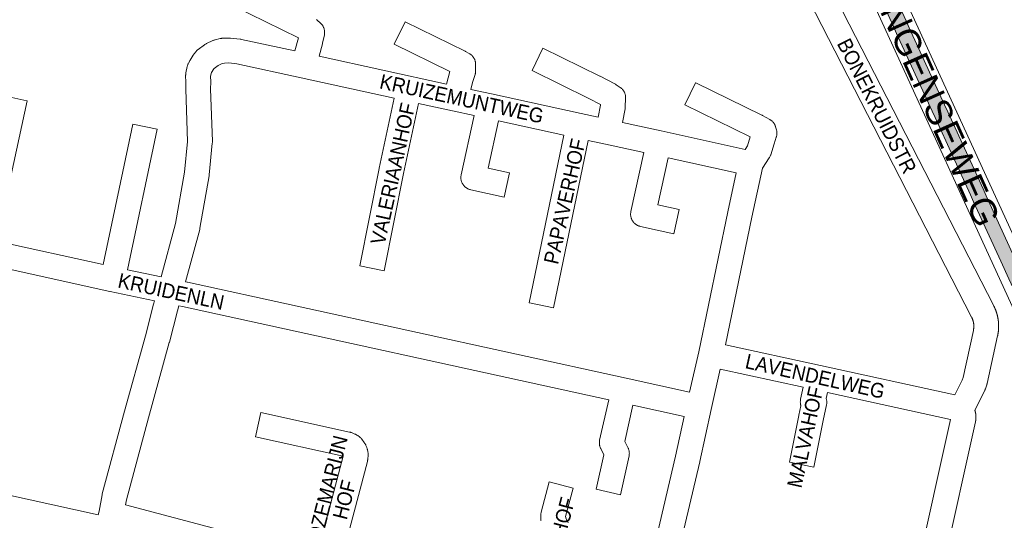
# Paper-space layout 'Layout1' of a CAD drawing. Header units: metres. Extents: x 123097 to 144122, y 392739 to 407589.
# Tile 253 of 510: x 130832 to 131348, y 398844 to 399106. Entities that reach past the tile are written whole.
import ezdxf
from ezdxf.enums import TextEntityAlignment as Align

# ---------------------------------------------------------------- set-up
doc = ezdxf.new("R2010")
doc.units = ezdxf.units.M
doc.header["$MEASUREMENT"] = 0
for name, color, linetype, lineweight in [('gs-anno-wegen algemeen tekst', 7, 'Continuous', 0), ('gs-knt-hoofdweg', 7, 'Continuous', 0), ('gs-knt-wegen algemeen', 7, 'Continuous', 0), ('ir-ARC-asfalt-hoofdwegen-te inspecteren', 5, 'Continuous', 0)]:
    doc.layers.add(name, color=color, linetype=linetype, lineweight=lineweight)
doc.styles.add('Style-Arial', font='arial.ttf')

psp = doc.layouts.get("Layout1")

# ---------------------------------------------------------------- hatches: boundary and pattern name
at = {"layer": 'ir-ARC-asfalt-hoofdwegen-te inspecteren', "linetype": 'Continuous', "lineweight": 13}
psp.add_hatch(color=5, dxfattribs=at).paths.add_polyline_path([(131352.196, 398966.765), (131359.009, 398969.697), (131357.331, 398973.339), (131338.737, 399013.788), (131337.078, 399017.489), (131318.602, 399057.756), (131316.885, 399061.467), (131298.353, 399101.88), (131296.744, 399105.524), (131277.37, 399147.8), (131277.319, 399148.487), (131277.757, 399149.019), (131277.586, 399149.39), (131266.842, 399151.344), (131267.02, 399150.96), (131267.741, 399150.95), (131268.23, 399150.421), (131290.091, 399102.565), (131291.783, 399098.914), (131310.33, 399058.247), (131311.918, 399054.768), (131330.424, 399014.388), (131332.096, 399010.715), (131346.353, 398979.614), (131350.606, 398970.23), (131351.746, 398967.719)], flags=0)

# ---------------------------------------------------------------- linework, layer by layer
at = {"layer": 'gs-knt-hoofdweg', "color": 7, "linetype": 'Continuous', "flags": 128}
for points in [[(131373.472, 398909.889), (131262.23, 399152.863)], [(131280.947, 399150.464), (131387.951, 398916.747)]]:
    psp.add_lwpolyline(points, dxfattribs=at)
at = {"layer": 'gs-knt-wegen algemeen', "color": 7, "linetype": 'Continuous', "flags": 128}
for points in [[(131250.475, 399135.909), (131342.676, 398956.173), (131342.734, 398956.06), (131342.791, 398955.947), (131342.847, 398955.834), (131342.902, 398955.721), (131342.957, 398955.607), (131343.012, 398955.492), (131343.066, 398955.378), (131343.118, 398955.264), (131343.171, 398955.149), (131343.223, 398955.033), (131343.274, 398954.917), (131343.325, 398954.802), (131343.375, 398954.686), (131343.424, 398954.569), (131343.473, 398954.452), (131343.521, 398954.336), (131343.569, 398954.219), (131343.616, 398954.101), (131343.662, 398953.983), (131343.707, 398953.866), (131343.752, 398953.748), (131343.797, 398953.629), (131343.841, 398953.51), (131343.883, 398953.392), (131343.926, 398953.273), (131343.968, 398953.153), (131344.009, 398953.033), (131344.049, 398952.914), (131344.089, 398952.794), (131344.129, 398952.674), (131344.167, 398952.553), (131344.205, 398952.433), (131344.242, 398952.312), (131344.279, 398952.191), (131344.315, 398952.069), (131344.35, 398951.949), (131344.385, 398951.827), (131344.419, 398951.705), (131344.452, 398951.583), (131344.485, 398951.462), (131344.517, 398951.339), (131344.548, 398951.216), (131344.579, 398951.093), (131344.609, 398950.971), (131344.638, 398950.848), (131344.667, 398950.725), (131344.695, 398950.601), (131344.722, 398950.479), (131344.749, 398950.355), (131344.775, 398950.231), (131344.801, 398950.107), (131344.825, 398949.984), (131344.85, 398949.859), (131344.873, 398949.735), (131344.896, 398949.61), (131344.918, 398949.486), (131344.939, 398949.361), (131344.96, 398949.236), (131344.98, 398949.111), (131344.999, 398948.987), (131345.018, 398948.862), (131345.036, 398948.737), (131345.054, 398948.611), (131345.07, 398948.487), (131345.086, 398948.361), (131345.102, 398948.235), (131345.116, 398948.109), (131345.13, 398947.985), (131345.144, 398947.859), (131345.156, 398947.732), (131345.168, 398947.606), (131345.18, 398947.481), (131345.19, 398947.355), (131345.2, 398947.229), (131345.209, 398947.102), (131345.218, 398946.977), (131345.226, 398946.851), (131345.233, 398946.724), (131345.24, 398946.597), (131345.245, 398946.472), (131345.251, 398946.346), (131345.255, 398946.219), (131345.259, 398946.092), (131345.262, 398945.967), (131345.265, 398945.84), (131345.266, 398945.713), (131345.268, 398945.587), (131345.268, 398945.461), (131345.268, 398945.334), (131345.267, 398945.208), (131345.265, 398945.081), (131345.263, 398944.956), (131345.26, 398944.829), (131345.256, 398944.702), (131345.252, 398944.576), (131345.247, 398944.45), (131345.241, 398944.324), (131345.235, 398944.197), (131345.228, 398944.07), (131345.22, 398943.945), (131345.212, 398943.819), (131345.203, 398943.692), (131345.193, 398943.566), (131345.183, 398943.441), (131345.171, 398943.315), (131345.16, 398943.189), (131345.147, 398943.062), (131345.134, 398942.938), (131345.12, 398942.812), (131345.106, 398942.686), (131345.09, 398942.56), (131345.075, 398942.436), (131345.058, 398942.31), (131345.041, 398942.184), (131345.023, 398942.059), (131345.005, 398941.935), (131344.985, 398941.809), (131344.965, 398941.684), (131344.945, 398941.559), (131344.924, 398941.436), (131344.902, 398941.311), (131344.879, 398941.186), (131344.856, 398941.061), (131344.832, 398940.938), (131344.808, 398940.814), (131344.782, 398940.69), (131344.756, 398940.566), (131344.728, 398940.432), (131339.248, 398915.475), (131339.195, 398915.254), (131339.135, 398915.035), (131339.067, 398914.819), (131338.361, 398912.693), (131338.26, 398912.412), (131338.147, 398912.135), (131338.021, 398911.865), (131332.816, 398901.32)], [(131322.32, 398909.472), (131326.147, 398917.225), (131326.604, 398918.6), (131332.009, 398943.218), (131332.033, 398943.328), (131332.055, 398943.439), (131332.076, 398943.55), (131332.095, 398943.66), (131332.114, 398943.772), (131332.131, 398943.883), (131332.147, 398943.995), (131332.162, 398944.106), (131332.176, 398944.218), (131332.189, 398944.33), (131332.2, 398944.442), (131332.21, 398944.554), (131332.219, 398944.667), (131332.227, 398944.779), (131332.234, 398944.892), (131332.239, 398945.004), (131332.243, 398945.117), (131332.246, 398945.23), (131332.248, 398945.343), (131332.248, 398945.455), (131332.247, 398945.568), (131332.245, 398945.68), (131332.242, 398945.793), (131332.238, 398945.906), (131332.232, 398946.019), (131332.226, 398946.131), (131332.218, 398946.244), (131332.208, 398946.356), (131332.198, 398946.468), (131332.186, 398946.58), (131332.173, 398946.692), (131332.159, 398946.804), (131332.144, 398946.916), (131332.128, 398947.027), (131332.11, 398947.139), (131332.091, 398947.249), (131332.071, 398947.361), (131332.05, 398947.471), (131332.028, 398947.582), (131332.004, 398947.692), (131331.979, 398947.802), (131331.954, 398947.911), (131331.926, 398948.021), (131331.898, 398948.13), (131331.869, 398948.239), (131331.838, 398948.347), (131331.806, 398948.456), (131331.773, 398948.563), (131331.739, 398948.671), (131331.704, 398948.778), (131331.667, 398948.885), (131331.63, 398948.991), (131331.591, 398949.097), (131331.551, 398949.202), (131331.51, 398949.307), (131331.468, 398949.412), (131331.425, 398949.516), (131331.381, 398949.619), (131331.335, 398949.723), (131331.289, 398949.825), (131331.241, 398949.928), (131331.193, 398950.029), (131331.143, 398950.13), (131331.092, 398950.231), (131238.983, 399129.787)], [(130987.584, 399106.132), (130987.8, 399105.965), (130988.008, 399105.79), (130989.663, 399104.337), (130989.893, 399104.125), (130990.113, 399103.902), (130990.321, 399103.669), (130990.518, 399103.427), (130990.704, 399103.175), (130990.877, 399102.914), (130991.037, 399102.645), (130991.184, 399102.369), (130991.318, 399102.087), (130991.438, 399101.798), (130991.544, 399101.504), (130991.636, 399101.205), (130991.713, 399100.901), (130991.776, 399100.595), (130991.824, 399100.286), (130991.856, 399099.975), (130991.874, 399099.663), (130991.877, 399099.35), (130991.865, 399099.037), (130991.838, 399098.726), (130991.796, 399098.416), (130991.739, 399098.108), (130990.839, 399093.819), (130990.8, 399093.645), (130990.756, 399093.472)], [(131028.401, 399065.015), (130979.576, 399075.698), (130945.823, 399083.013), (130941.657, 399083.461), (130939.455, 399083.375), (130938.197, 399083.082), (130936.103, 399082.089), (130933.882, 399080.448), (130933.782, 399080.326), (130932.592, 399078.357), (130932.391, 399077.978), (130932.044, 399076.324), (130932.134, 399073.757), (130932.138, 399073.577), (130932.137, 399073.397), (130932.067, 399069.947), (130933.011, 399042.246), (130933.015, 399041.958), (130933.005, 399041.669), (130932.983, 399041.382), (130931.335, 399024.752), (130931.308, 399024.519), (130931.272, 399024.288), (130926.525, 398996.763), (130926.467, 398996.464), (130926.394, 398996.169), (130918.96, 398968.693)], [(131041.12, 399062.232), (131033.246, 399025.577), (131023.02, 398974.531), (131023.014, 398974.524)], [(130902.669, 398958.69), (130879.369, 398963.651), (130879.326, 398963.66), (130810.602, 398978.78), (130741.971, 398993.738), (130741.966, 398993.739), (130712.79, 399000.121)], [(130918.96, 398968.693), (130919.81, 398968.532), (130919.987, 398968.496), (131149.987, 398918.246), (131149.996, 398918.244), (131183.224, 398910.931)], [(130873.186, 398846.66), (130873.642, 398848.498), (130875.175, 398857.111), (130875.231, 398857.392), (130875.3, 398857.67), (130886.984, 398900.854), (130886.991, 398900.881), (130897.865, 398940.409), (130902.171, 398956.936), (130902.21, 398957.079), (130902.669, 398958.69)], [(130915.47, 398956.103), (130914.752, 398953.582), (130910.454, 398937.084), (130910.431, 398936.998), (130899.548, 398897.44), (130887.943, 398854.547)], [(131202.072, 398935.684), (131251.918, 398924.818), (131322.32, 398909.472)], [(131199.31, 398922.961), (131194.494, 398901.77), (131188.563, 398874.5), (131188.538, 398874.389), (131173.898, 398812.318), (131173.852, 398812.136), (131163.085, 398771.754)], [(131242.792, 398913.481), (131199.31, 398922.961)], [(131301.324, 398811.975), (131302.437, 398817.001), (131320.057, 398896.639), (131255.513, 398910.708)], [(131152.181, 398781.395), (131161.248, 398815.399), (131175.853, 398877.322), (131180.398, 398898.221)], [(131332.816, 398901.32), (131332.844, 398901.233), (131332.872, 398901.142), (131332.899, 398901.051), (131332.926, 398900.96), (131332.952, 398900.868), (131332.977, 398900.776), (131333.001, 398900.684), (131333.024, 398900.592), (131333.047, 398900.499), (131333.069, 398900.406), (131333.091, 398900.313), (131333.111, 398900.22), (131333.131, 398900.127), (131333.15, 398900.034), (131333.168, 398899.94), (131333.185, 398899.847), (131333.202, 398899.753), (131333.218, 398899.659), (131333.233, 398899.564), (131333.247, 398899.47), (131333.261, 398899.376), (131333.273, 398899.282), (131333.285, 398899.187), (131333.296, 398899.093), (131333.307, 398898.998), (131333.316, 398898.903), (131333.325, 398898.808), (131333.333, 398898.713), (131333.34, 398898.618), (131333.347, 398898.523), (131333.352, 398898.428), (131333.357, 398898.333), (131333.361, 398898.237), (131333.364, 398898.142), (131333.367, 398898.047), (131333.369, 398897.952), (131333.369, 398897.856), (131333.37, 398897.761), (131333.369, 398897.666), (131333.367, 398897.571), (131333.365, 398897.475), (131333.362, 398897.38), (131333.358, 398897.285), (131333.354, 398897.19), (131333.348, 398897.094), (131333.342, 398897), (131333.335, 398896.904), (131333.327, 398896.81), (131333.319, 398896.715), (131333.31, 398896.62), (131333.299, 398896.525), (131333.289, 398896.431), (131333.277, 398896.336), (131333.264, 398896.242), (131333.251, 398896.147), (131333.237, 398896.053), (131333.222, 398895.959), (131333.207, 398895.865), (131333.19, 398895.771), (131333.173, 398895.677), (131333.155, 398895.583), (131333.137, 398895.49), (131333.117, 398895.397), (131333.097, 398895.304), (131316.566, 398820.59)], [(130801.574, 398862.373), (130873.186, 398846.66)], [(130887.943, 398854.547), (130887.471, 398851.894)], [(130887.471, 398851.894), (130978.978, 398827.534), (130987.727, 398825.204)]]:
    psp.add_lwpolyline(points, dxfattribs=at)
for points in [[(130906.165, 398971.257), (130913.746, 398999.275), (130918.402, 399026.269), (130919.984, 399042.235), (130919.049, 399069.68), (130919.045, 399069.857), (130919.046, 399070.033), (130919.116, 399073.479), (130919.004, 399076.657), (130919.001, 399076.972), (130919.012, 399077.287), (130919.039, 399077.601), (130919.082, 399077.913), (130919.139, 399078.222), (130919.838, 399081.555), (130919.907, 399081.852), (130919.991, 399082.146), (130920.088, 399082.436), (130920.199, 399082.721), (130920.323, 399083), (130920.46, 399083.273), (130921.179, 399084.626), (130921.266, 399084.783), (130921.357, 399084.938), (130922.877, 399087.453), (130923.04, 399087.711), (130923.216, 399087.96), (130923.403, 399088.201), (130924.31, 399089.313), (130924.486, 399089.52), (130924.671, 399089.719), (130924.864, 399089.911), (130925.064, 399090.094), (130925.272, 399090.269), (130925.488, 399090.435), (130928.876, 399092.937), (130929.133, 399093.117), (130929.398, 399093.285), (130929.672, 399093.44), (130929.952, 399093.581), (130933.248, 399095.145), (130933.503, 399095.26), (130933.762, 399095.363), (130934.026, 399095.455), (130934.293, 399095.535), (130934.563, 399095.604), (130937.106, 399096.196), (130937.408, 399096.259), (130937.713, 399096.308), (130938.02, 399096.342), (130938.327, 399096.361), (130941.626, 399096.49), (130941.943, 399096.495), (130942.261, 399096.484), (130942.577, 399096.458), (130947.561, 399095.921), (130947.79, 399095.892), (130948.017, 399095.855), (130948.243, 399095.81), (130976.277, 399089.735), (130978.101, 399096.547), (130943.849, 399113.287, -0.3680289)], [(130990.756, 399093.472), (130989.013, 399086.961), (131055.711, 399072.367), (131057.591, 399078.952), (131028.41, 399093.286, -0.3681226), (131028.406, 399093.299), (131034.138, 399104.968, -0.3744145), (131034.151, 399104.972), (131065.479, 399089.583), (131065.747, 399089.444), (131067.661, 399088.391), (131067.933, 399088.233), (131068.197, 399088.061), (131068.452, 399087.877), (131068.698, 399087.682), (131068.935, 399087.474), (131069.161, 399087.255), (131069.376, 399087.026), (131069.58, 399086.786), (131069.772, 399086.537), (131069.952, 399086.279), (131070.12, 399086.012), (131070.274, 399085.738), (131070.414, 399085.457), (131070.541, 399085.169), (131070.654, 399084.875), (131070.753, 399084.577), (131070.837, 399084.273), (131070.906, 399083.966), (131070.96, 399083.656), (131071, 399083.344), (131071.024, 399083.031), (131071.033, 399082.716), (131071.048, 399079.366), (131071.043, 399079.078), (131071.025, 399078.791), (131070.995, 399078.504), (131070.951, 399078.22), (131070.896, 399077.937), (131070.828, 399077.657), (131070.747, 399077.381), (131069.43, 399073.2), (131068.446, 399069.581), (131079.37, 399067.192), (131126.373, 399056.979), (131135.356, 399055.03), (131136.492, 399061.261), (131136.51, 399061.695), (131130.383, 399064.819), (131100.603, 399079.456, -0.3681354), (131100.6, 399079.469), (131106.335, 399091.137, -0.3681356), (131106.347, 399091.141), (131136.169, 399076.482), (131136.254, 399076.44), (131144.098, 399072.441), (131144.341, 399072.31), (131144.579, 399072.169), (131144.81, 399072.019), (131146.84, 399070.634), (131147.095, 399070.45), (131147.341, 399070.255), (131147.577, 399070.048), (131147.803, 399069.83), (131148.018, 399069.602), (131148.222, 399069.363), (131148.414, 399069.115), (131148.594, 399068.857), (131148.762, 399068.591), (131148.916, 399068.318), (131149.057, 399068.037), (131149.184, 399067.75), (131149.297, 399067.458), (131149.396, 399067.16), (131149.481, 399066.857), (131149.551, 399066.551), (131149.606, 399066.242), (131149.646, 399065.931), (131149.671, 399065.618), (131149.681, 399065.304), (131149.676, 399064.99), (131149.483, 399060.274), (131149.463, 399059.972), (131149.43, 399059.671), (131149.382, 399059.372), (131148.084, 399052.251), (131168.336, 399047.801), (131168.342, 399047.8), (131212.329, 399038.092), (131213.559, 399039.996), (131214.967, 399044.655), (131180.704, 399061.397, -0.3680256), (131180.7, 399061.41), (131186.408, 399073.091, -0.3680275), (131186.421, 399073.095), (131221.118, 399056.141), (131221.3, 399056.049), (131221.479, 399055.95), (131225.272, 399053.792), (131225.54, 399053.631), (131225.8, 399053.458), (131226.051, 399053.272), (131226.292, 399053.074), (131226.525, 399052.865), (131226.746, 399052.645), (131226.957, 399052.415), (131227.157, 399052.175), (131227.345, 399051.925), (131227.521, 399051.667), (131227.684, 399051.401), (131227.834, 399051.127), (131227.971, 399050.846), (131228.094, 399050.559), (131228.204, 399050.267), (131228.299, 399049.969), (131228.75, 399048.434), (131228.83, 399048.136), (131228.896, 399047.833), (131228.947, 399047.529), (131228.984, 399047.222), (131229.006, 399046.913), (131229.014, 399046.604), (131229.007, 399046.295), (131228.985, 399045.987), (131228.949, 399045.68), (131228.898, 399045.375), (131228.833, 399045.073), (131228.753, 399044.774), (131228.659, 399044.479), (131227.485, 399041.069), (131225.757, 399035.351), (131225.662, 399035.062), (131225.554, 399034.778), (131225.433, 399034.499), (131225.299, 399034.227), (131225.152, 399033.961), (131224.993, 399033.702), (131221.456, 399028.225), (131215.94, 399002.675), (131202.072, 398935.684)], [(130767.018, 399078.415), (130751.099, 399005.075), (130807.025, 398992.885), (130823.104, 399066.434, -0.3851658), (130823.116, 399066.441), (130835.817, 399063.664, -0.3694557), (130835.824, 399063.653), (130819.743, 398990.1), (130875.715, 398977.786), (130891.289, 399051.391, -0.3853052), (130891.301, 399051.398), (130904.02, 399048.707, -0.36983), (130904.027, 399048.696), (130888.44, 398975.031), (130906.165, 398971.257)], [(131023.014, 398974.524), (131023.01, 398974.523), (131010.261, 398977.077, -0.3704602), (131010.254, 398977.088), (131020.489, 399028.179), (131020.507, 399028.267), (131028.401, 399065.015)], [(131117.316, 399045.623), (131082.96, 399053.088), (131077.567, 399028.317), (131088.775, 399025.893, -0.3695766), (131088.782, 399025.882), (131086.033, 399013.174, -0.3695765), (131086.022, 399013.167), (131068.442, 399016.97), (131068.141, 399017.043), (131067.843, 399017.13), (131067.55, 399017.231), (131067.262, 399017.346), (131066.98, 399017.475), (131066.704, 399017.617), (131066.436, 399017.771), (131066.175, 399017.939), (131065.922, 399018.118), (131065.678, 399018.31), (131065.443, 399018.513), (131065.219, 399018.727), (131065.005, 399018.951), (131064.801, 399019.185), (131064.61, 399019.429), (131064.43, 399019.681), (131064.262, 399019.942), (131064.107, 399020.211), (131063.964, 399020.486), (131063.836, 399020.768), (131063.72, 399021.056), (131063.619, 399021.349), (131063.531, 399021.647), (131063.458, 399021.948), (131063.399, 399022.253), (131063.355, 399022.559), (131063.326, 399022.868), (131063.311, 399023.178), (131063.311, 399023.488), (131063.326, 399023.798), (131063.355, 399024.106), (131063.399, 399024.413), (131063.458, 399024.718), (131070.238, 399055.861), (131058.977, 399058.324), (131041.12, 399062.232)], [(131111.937, 398955.041), (131111.933, 398955.041), (131099.199, 398957.665, -0.370133), (131099.192, 398957.676), (131117.316, 399045.623)], [(131130.04, 399042.86), (131111.944, 398955.048, -0.2622847), (131111.937, 398955.041)], [(131183.224, 398910.931), (131188.03, 398932.077), (131203.196, 399005.342), (131203.208, 399005.396), (131207.612, 399025.8), (131171.911, 399033.679), (131166.561, 399009.107), (131177.769, 399006.683, -0.3695763), (131177.776, 399006.672), (131175.027, 398993.964, -0.3695765), (131175.016, 398993.957), (131157.436, 398997.76), (131157.135, 398997.833), (131156.837, 398997.92), (131156.544, 398998.021), (131156.256, 398998.136), (131155.974, 398998.265), (131155.698, 398998.407), (131155.43, 398998.561), (131155.169, 398998.729), (131154.916, 398998.908), (131154.672, 398999.1), (131154.437, 398999.303), (131154.213, 398999.517), (131153.999, 398999.741), (131153.795, 398999.975), (131153.604, 399000.219), (131153.424, 399000.471), (131153.256, 399000.732), (131153.101, 399001.001), (131152.958, 399001.276), (131152.83, 399001.558), (131152.714, 399001.846), (131152.613, 399002.139), (131152.525, 399002.437), (131152.452, 399002.738), (131152.393, 399003.043), (131152.349, 399003.35), (131152.32, 399003.658), (131152.305, 399003.968), (131152.305, 399004.278), (131152.32, 399004.588), (131152.349, 399004.897), (131152.393, 399005.204), (131152.452, 399005.508), (131159.196, 399036.479), (131139.164, 399040.881), (131130.04, 399042.86)], [(131180.398, 398898.221), (131153.535, 398904.133), (131149.28, 398885.101), (131150.93, 398881.838), (131151.058, 398881.569), (131151.174, 398881.294), (131151.278, 398881.014), (131151.368, 398880.729), (131151.445, 398880.441), (131151.509, 398880.149), (131151.56, 398879.855), (131151.597, 398879.559), (131151.62, 398879.261), (131151.63, 398878.962), (131151.626, 398878.664), (131151.608, 398878.366), (131151.577, 398878.069), (131151.532, 398877.774), (131151.473, 398877.481), (131146.935, 398857.177, -0.3692056), (131146.924, 398857.17), (131134.236, 398860.006, -0.3692049), (131134.229, 398860.017), (131138.258, 398878.045), (131136.608, 398881.308), (131136.48, 398881.577), (131136.364, 398881.852), (131136.26, 398882.132), (131136.17, 398882.417), (131136.093, 398882.705), (131136.029, 398882.997), (131135.978, 398883.291), (131135.941, 398883.588), (131135.918, 398883.885), (131135.908, 398884.184), (131135.912, 398884.482), (131135.93, 398884.78), (131135.961, 398885.077), (131136.006, 398885.373), (131136.065, 398885.665), (131140.817, 398906.922), (130917.297, 398955.757), (130915.47, 398956.103)], [(131248.32, 398871.646), (131248.316, 398871.646), (131235.568, 398874.199, -0.370463), (131235.561, 398874.21), (131240.456, 398898.651), (131240.48, 398898.766), (131241.583, 398903.8), (131241.521, 398903.999), (131241.442, 398904.308), (131241.378, 398904.62), (131241.329, 398904.935), (131241.295, 398905.253), (131241.277, 398905.571), (131241.275, 398905.89), (131241.288, 398906.209), (131241.317, 398906.526), (131241.362, 398906.842), (131241.422, 398907.155), (131242.792, 398913.481)], [(131255.513, 398910.708), (131254.836, 398907.582), (131254.905, 398907.357), (131254.985, 398907.047), (131255.048, 398906.734), (131255.097, 398906.418), (131255.13, 398906.101), (131255.147, 398905.782), (131255.149, 398905.462), (131255.135, 398905.143), (131255.105, 398904.825), (131255.06, 398904.509), (131254.999, 398904.195), (131253.211, 398896.036), (131248.327, 398871.653, -0.2633682), (131248.32, 398871.646)], [(130987.727, 398825.204), (131001.528, 398877.348), (131001.533, 398877.41), (131001.53, 398877.412), (130955.71, 398887.471, -0.3694089), (130955.702, 398887.481), (130958.49, 398900.181, -0.3851491), (130958.502, 398900.188), (131004.856, 398890.012), (131005.121, 398889.947), (131005.383, 398889.872), (131005.642, 398889.786), (131005.897, 398889.69), (131007.752, 398888.94), (131008.009, 398888.83), (131008.261, 398888.709), (131008.508, 398888.577), (131008.749, 398888.435), (131008.983, 398888.282), (131009.21, 398888.12), (131010.088, 398887.465), (131010.322, 398887.281), (131010.549, 398887.086), (131010.766, 398886.882), (131010.973, 398886.667), (131011.171, 398886.443), (131011.358, 398886.211), (131012.684, 398884.482), (131012.859, 398884.242), (131013.023, 398883.995), (131013.175, 398883.741), (131013.316, 398883.48), (131013.445, 398883.213), (131013.561, 398882.941), (131013.968, 398881.925), (131014.073, 398881.646), (131014.164, 398881.362), (131014.243, 398881.074), (131014.308, 398880.783), (131014.523, 398879.71), (131014.575, 398879.417), (131014.613, 398879.122), (131014.638, 398878.826), (131014.649, 398878.529), (131014.647, 398878.232), (131014.631, 398877.935), (131014.465, 398875.762), (131014.436, 398875.467), (131014.393, 398875.173), (131014.337, 398874.881), (131014.267, 398874.592), (131000.308, 398821.853)], [(131105.327, 398843.61), (131105.303, 398843.899), (131105.184, 398845.922), (131105.174, 398846.213), (131105.176, 398846.504), (131105.192, 398846.795), (131105.22, 398847.085), (131105.262, 398847.374), (131105.316, 398847.66), (131105.383, 398847.944), (131109.536, 398863.899, -0.3846335), (131109.548, 398863.906), (131122.129, 398860.631, -0.3846317), (131122.136, 398860.619), (131118.242, 398845.66), (131118.267, 398845.246), (131118.315, 398845.046), (131119.495, 398842.462)]]:
    psp.add_lwpolyline(points, format="xyb", dxfattribs=at)
at = {"layer": 'ir-ARC-asfalt-hoofdwegen-te inspecteren', "color": 5, "linetype": 'Continuous', "lineweight": 13}
psp.add_lwpolyline([(131268.23, 399150.421), (131290.091, 399102.565), (131291.783, 399098.914), (131310.33, 399058.247), (131311.918, 399054.768), (131330.424, 399014.388), (131332.096, 399010.715), (131346.353, 398979.614), (131350.606, 398970.23), (131351.746, 398967.719), (131352.196, 398966.765), (131359.009, 398969.697), (131357.331, 398973.339), (131338.737, 399013.788), (131337.078, 399017.489), (131318.602, 399057.756), (131316.885, 399061.467), (131298.353, 399101.88), (131296.744, 399105.524), (131277.37, 399147.8)], dxfattribs=at)

# ---------------------------------------------------------------- texts
at = {"layer": 'gs-anno-wegen algemeen tekst', "color": 7, "style": 'Style-Arial'}
psp.add_text('DONGENSEWEG', height=13.6, rotation=294.10965, dxfattribs=at).set_placement((131308.866, 399069.235), align=Align.MIDDLE_CENTER)
at = {"layer": 'gs-anno-wegen algemeen tekst', "color": 7, "style": 'Style-Arial', "width": 0.909091}
for s, rotation, p in [('BONEKRUIDSTR', 297.14469, (131281.438, 399060.858)), ('KRUIZEMUNTWEG', 347.76639, (131063.768, 399064.679)), ('VALERIAANHOF', 77.64273, (131027.639, 399025.388)), ('PAPAVERHOF', 77.36184, (131117.735, 399010.885)), ('KRUIDENLN', 347.85522, (130911.398, 398963.664)), ('LAVENDELWEG', 347.40342, (131249.042, 398919.232)), ('MALVAHOF', 77.51349, (131243.845, 398887.338)), ('ROZEMARIJN', 75.7881, (130992.559, 398857.101)), ('HOF', 75.7881, (131002.226, 398854.542)), ('KALMOESHOF', 75.16151, (131110.852, 398822.676))]:
    psp.add_text(s, height=7.7, rotation=rotation, dxfattribs=at).set_placement(p, align=Align.MIDDLE_CENTER)

doc.saveas('drawing.dxf')
